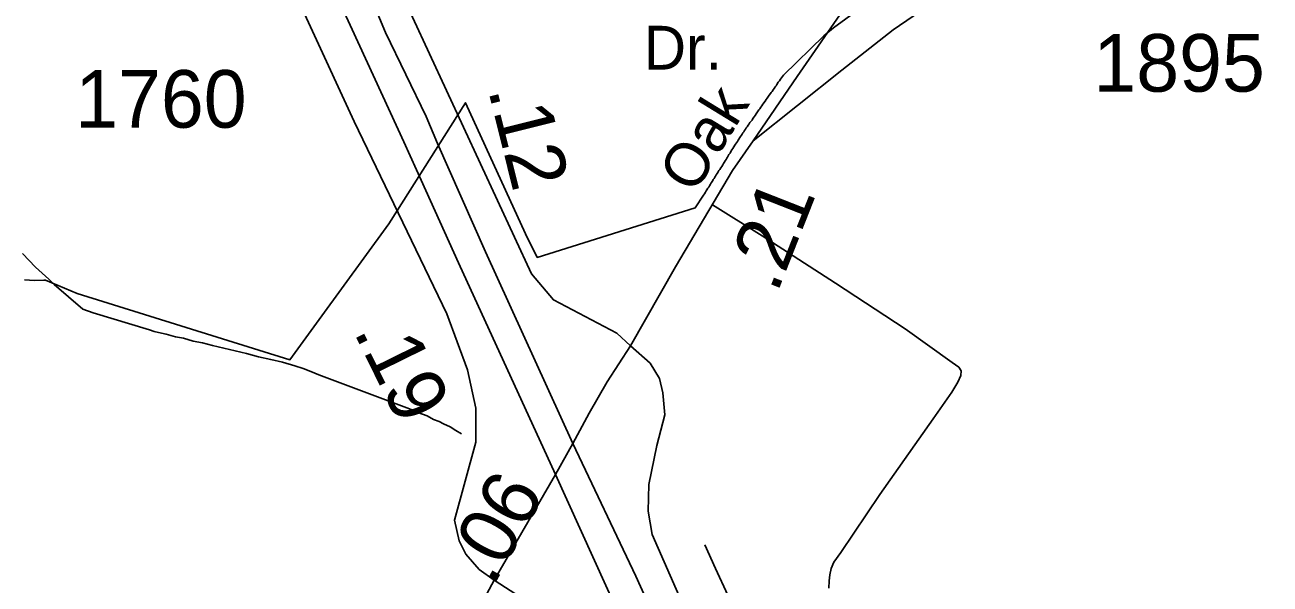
# Model space of a CAD drawing. Extents: x 2206922 to 2357709, y 510027 to 673830.
# Drawn here: x 2317222 to 2319922, y 590828 to 592042 of the extents above; entities that cross this region are included whole.
import ezdxf

# ---------------------------------------------------------------- set-up
doc = ezdxf.new("R2010")
doc.units = 0
for name, color, linetype in [('Exist Boundary Political City Limit New', 7, 'Continuous'), ('Exist Hydrographic Misc Water Feature', 7, 'Continuous'), ('Exist Road Non-System Type 51', 7, 'Continuous'), ('Exist Road Non-System Type 51 Label', 7, 'Continuous'), ('Exist Road Primary US Divided Attributed', 7, 'Continuous'), ('Exist Road Primary US Service Attributed', 7, 'Continuous'), ('Exist Road Secondary Mileage Hundredths English Label', 7, 'Continuous'), ('Exist Road Secondary Type 51 Attributed', 7, 'Continuous'), ('Exist Road Secondary Type 51 Label', 7, 'Continuous'), ('Exist Road Secondary Type 51 Number Label', 7, 'Continuous'), ('Map Preparation Boundary City Limit Buffer Line', 7, 'Continuous')]:
    doc.layers.add(name, color=color, linetype=linetype)

msp = doc.modelspace()

# ---------------------------------------------------------------- linework, layer by layer
at = {"layer": 'Exist Boundary Political City Limit New'}
for points in [[(2319055.2, 592094.3), (2318975, 592035.4), (2318954.5, 592018.4), (2318866.8, 591932.8), (2318864.5, 591930.2), (2318862.2, 591927.3), (2318860, 591924.1), (2318857.8, 591920.8), (2318855.5, 591917.5), (2318852, 591912.5), (2318850.5, 591910.1), (2318848.8, 591907.6), (2318846.5, 591904.3), (2318844, 591901.1), (2318841.8, 591897.8), (2318840, 591895.3), (2318838.2, 591892.9), (2318836, 591889.6), (2318831.5, 591883.1), (2318829.2, 591879.8), (2318826.8, 591876.5), (2318822.2, 591870), (2318820, 591866.7), (2318817.5, 591863.4), (2318815.2, 591860.2), (2318813.5, 591857.8), (2318811.8, 591855.2), (2318807.2, 591848.8), (2318805, 591845.4), (2318802.8, 591842.2), (2318800.2, 591838.9), (2318798.5, 591835.1), (2318795.8, 591832.3), (2318794, 591829.9), (2318792.2, 591827.4), (2318790, 591824.1), (2318787.8, 591820.8), (2318786, 591818.4), (2318784.5, 591815.9), (2318782.2, 591812.6), (2318780.5, 591810.1), (2318778.8, 591807.6), (2318777, 591805.1), (2318775.5, 591802.6), (2318773.8, 591800.1), (2318772.2, 591797.6), (2318770, 591794.2), (2318768.2, 591791.8), (2318766.8, 591789.2), (2318764.5, 591785.9), (2318763, 591783.3), (2318761.2, 591780.8), (2318759.2, 591777.4), (2318757, 591774), (2318755, 591770.6), (2318752.8, 591767.2), (2318750.8, 591763.8), (2318748.5, 591760.4), (2318747, 591757.9), (2318745.5, 591755.3), (2318744, 591752.8), (2318742.2, 591750.2), (2318740.2, 591746.8), (2318738, 591743.4), (2318736.5, 591740.9), (2318735, 591738.4), (2318732.8, 591735), (2318730.5, 591731.6), (2318728.5, 591728.2), (2318726.8, 591725.7), (2318725.2, 591723.1), (2318723, 591719.8), (2318721, 591716.4), (2318719.5, 591713.8), (2318717.8, 591711.3), (2318716.2, 591708.8), (2318714.5, 591706.2), (2318712.5, 591702.9), (2318710.2, 591699.5), (2318708.2, 591696.1), (2318706, 591692.7)], [(2318706, 591692.7), (2318704.5, 591690.2), (2318702.8, 591687.6), (2318700.8, 591684.2), (2318699.2, 591681.7), (2318697.5, 591679.1), (2318695.5, 591675.7), (2318693.5, 591672.3), (2318675.5, 591644.9), (2318332.8, 591537.5), (2318307.2, 591588.6), (2318177.2, 591873.2), (2318011, 591610.6), (2317859.8, 591402.5), (2317796.2, 591315.3), (2317335.2, 591458.9), (2317266.2, 591487.8), (2317262.5, 591487.8), (2317242.5, 591487.4), (2317220.8, 591489.1)]]:
    msp.add_lwpolyline(points, dxfattribs=at)
at = {"layer": 'Exist Hydrographic Misc Water Feature'}
for points in [[(2318168.1, 591154.4), (2318156.2, 591161.8), (2318143.9, 591169.8), (2318129.6, 591176), (2318120, 591181.5), (2318107.9, 591185.7), (2318093.9, 591193.5), (2318073.4, 591201), (2318055.6, 591209), (2317858.9, 591282.9), (2317850.5, 591286.5), (2317834.5, 591292.6), (2317824.9, 591296.4), (2317806.8, 591302), (2317780.4, 591310), (2317754.6, 591315.6), (2317728.5, 591321.5), (2317702.5, 591329.1), (2317628.4, 591346.3), (2317606.5, 591352.1), (2317586.2, 591355.9), (2317565.9, 591361.8), (2317547.9, 591365.3), (2317528, 591371.1), (2317518.1, 591373), (2317501.7, 591376.7), (2317492.1, 591380.6), (2317369.5, 591417.3), (2317347.3, 591425.1), (2317284.8, 591478.3), (2317273.3, 591490.2), (2317244.4, 591516.1), (2317216.3, 591545.8)], [(2318696.4, 590913.9), (2318719.1, 590862.2), (2318745.8, 590804.6), (2318788.6, 590713), (2318829.6, 590623.7), (2318870.6, 590528), (2318915.4, 590434.8), (2318931.8, 590394.7), (2318944.1, 590368.9), (2318950.2, 590355), (2318962.5, 590327.2), (2318964.6, 590321.2), (2318968.9, 590307.1), (2318972.8, 590297.2), (2318974.8, 590291.2)]]:
    msp.add_lwpolyline(points, dxfattribs=at)
at = {"layer": 'Exist Road Non-System Type 51'}
for points in [[(2319001.7, 592082.7), (2318896.7, 591929.8), (2318800.8, 591790.3)], [(2318712.4, 591651.7), (2318820.4, 591584.5), (2318979.2, 591481.6), (2319130.9, 591382.7), (2319232.7, 591309.4), (2319247, 591299.2), (2319252.1, 591291), (2319251.1, 591280.9), (2319245, 591266.6), (2319231.7, 591245.2), (2319191, 591187.1), (2319075.9, 591023.1), (2318991.4, 590896.8), (2318976.2, 590876.4), (2318970.1, 590862.1), (2318967, 590848.9), (2318966, 590835.6), (2318965, 590819.3)]]:
    msp.add_lwpolyline(points, dxfattribs=at)
at = {"layer": 'Exist Road Primary US Divided Attributed'}
for points in [[(2318409.9, 591133.5), (2318220.5, 591549.2), (2318116.4, 591784.8), (2318091.6, 591843.1), (2318003.6, 592025.4), (2317970.1, 592106), (2317773, 592538.8), (2317499.1, 593152.7), (2317376.4, 593425.6), (2317369, 593436.7), (2317336.4, 593511.1), (2317297.8, 593595.3)], [(2317244.4, 593554), (2317265.1, 593510), (2317275.6, 593485.4), (2317314.4, 593403.3), (2317430.9, 593131.7), (2317716, 592515.3), (2317901.9, 592097.3), (2317947.8, 591995.6), (2318043.2, 591788.5), (2318070.5, 591727.7), (2318162.2, 591525.6), (2318372.4, 591066)], [(2318708.8, 590485.1), (2318546.5, 590846), (2318409.9, 591133.5)], [(2318372.4, 591066), (2318646.9, 590460.3), (2318804.3, 590113), (2318910.9, 589866.2), (2319020, 589594.6), (2319042.3, 589537.5), (2319094.3, 589399.9), (2319226.9, 589042.7), (2319323.6, 588790.9), (2319433.9, 588493.3), (2319456.2, 588432.5), (2319544.3, 588193.2), (2319637.2, 587938.9), (2319715.9, 587727.5), (2319750.7, 587629.3), (2319774.8, 587553.8), (2319792.9, 587494.9), (2319812.9, 587412.1), (2319828.7, 587310.1), (2319853.6, 587126.6), (2319871.8, 587042.7), (2319883.1, 586974.7), (2319901.2, 586899.9)]]:
    msp.add_lwpolyline(points, dxfattribs=at)
at = {"layer": 'Exist Road Primary US Service Attributed'}
for points in [[(2316236.2, 593337.5), (2316558.7, 593496.8), (2316840.8, 593657.8), (2316918.8, 593687.9), (2316952.1, 593687.9), (2316985.3, 593677.8), (2317054.8, 593635.8), (2317111.3, 593580.8), (2317193.8, 593470.7), (2317228.5, 593407), (2317257.5, 593347.6), (2317412.3, 593007.9), (2317565.7, 592636.1), (2317936, 591832.5), (2318136.5, 591414.9), (2318181.6, 591293.3), (2318199.7, 591210.5), (2318199.7, 591136.7), (2318153.2, 590967.3), (2318163.6, 590922.3), (2318178, 590893.3), (2318207, 590860), (2318239.5, 590837.1)], [(2318534.6, 591345.6), (2318577.5, 591307.6), (2318597.8, 591274.3), (2318605, 591243.8), (2318609.4, 591196), (2318592, 591129.4), (2318574.6, 591044.7), (2318573.2, 590986.8), (2318581.9, 590936.1), (2318712.1, 590639.2), (2318923.5, 590173.5), (2319082.7, 589799.8), (2319433.5, 588868.4), (2319567.8, 588503), (2319712.3, 588134.2), (2320101.7, 587079.8), (2320353.5, 586410.7), (2320441.8, 586222.4), (2320546, 586022.5), (2320907.2, 585407.2)], [(2318239.5, 590837.1), (2318357.5, 590760.1), (2318428.4, 590715.2), (2318470.4, 590664.5), (2318517, 590579.4), (2318554.6, 590498.9), (2318599.4, 590400.1), (2318655.7, 590280.7), (2318726.6, 590113.4), (2318794.6, 589946.8), (2318861.2, 589806.4), (2318915, 589675.5), (2318995.2, 589468.5), (2319083.7, 589223.4), (2319178.4, 588974.6), (2319264.9, 588727.6), (2319329.1, 588520.6), (2319343, 588450), (2319346.2, 588402.5)]]:
    msp.add_lwpolyline(points, dxfattribs=at)
at = {"layer": 'Exist Road Secondary Type 51 Attributed'}
for points in [[(2318073.2, 594624), (2317868, 594168.6), (2317840.3, 594096.3), (2317817.2, 594068.6), (2317780.2, 594046.6), (2317569.6, 594011.6), (2317460.3, 593980.8), (2317414.2, 593950), (2317378.8, 593914.6), (2317357.3, 593856.7), (2317351.5, 593821.9), (2317350.1, 593774.1), (2317354.4, 593685.8), (2317377.6, 593591.6), (2317575.9, 593132.5), (2318025.1, 592139.2), (2318319.9, 591501.6), (2318367.6, 591445.2), (2318505.1, 591372.7), (2318534.6, 591345.6)], [(2319280.1, 592151.8), (2319104.3, 592031), (2318993.4, 591943.7), (2318800.8, 591790.3), (2318756.3, 591725.7), (2318632.2, 591517.2), (2318534.6, 591345.6)], [(2318534.6, 591345.6), (2318484.4, 591267.1), (2318445.1, 591199.4), (2318409.9, 591133.5)], [(2318409.9, 591133.5), (2318372.4, 591066)], [(2318372.4, 591066), (2318239.5, 590837.1)], [(2318239.5, 590837.1), (2318106.1, 590588.7), (2317740.8, 589702.7), (2317555, 589260.6), (2317495.7, 589110.7), (2317445.7, 588993.5), (2317422.3, 588948.2), (2317395.8, 588913.9), (2317350.5, 588871.7), (2317264.7, 588824.8)]]:
    msp.add_lwpolyline(points, dxfattribs=at)
at = {"layer": 'Map Preparation Boundary City Limit Buffer Line'}
for points in [[(2319055.2, 592094.3), (2318975, 592035.4), (2318954.5, 592018.4), (2318866.8, 591932.8), (2318864.5, 591930.2), (2318862.2, 591927.3), (2318860, 591924.1), (2318857.8, 591920.8), (2318855.5, 591917.5), (2318852, 591912.5), (2318850.5, 591910.1), (2318848.8, 591907.6), (2318846.5, 591904.3), (2318844, 591901.1), (2318841.8, 591897.8), (2318840, 591895.3), (2318838.2, 591892.9), (2318836, 591889.6), (2318831.5, 591883.1), (2318829.2, 591879.8), (2318826.8, 591876.5), (2318822.2, 591870), (2318820, 591866.7), (2318817.5, 591863.4), (2318815.2, 591860.2), (2318813.5, 591857.8), (2318811.8, 591855.2), (2318807.2, 591848.8), (2318805, 591845.4), (2318802.8, 591842.2), (2318800.2, 591838.9), (2318798.5, 591835.1), (2318795.8, 591832.3), (2318794, 591829.9), (2318792.2, 591827.4), (2318790, 591824.1), (2318787.8, 591820.8), (2318786, 591818.4), (2318784.5, 591815.9), (2318782.2, 591812.6), (2318780.5, 591810.1), (2318778.8, 591807.6), (2318777, 591805.1), (2318775.5, 591802.6), (2318773.8, 591800.1), (2318772.2, 591797.6), (2318770, 591794.2), (2318768.2, 591791.8), (2318766.8, 591789.2), (2318764.5, 591785.9), (2318763, 591783.3), (2318761.2, 591780.8), (2318759.2, 591777.4), (2318757, 591774), (2318755, 591770.6), (2318752.8, 591767.2), (2318750.8, 591763.8), (2318748.5, 591760.4), (2318747, 591757.9), (2318745.5, 591755.3), (2318744, 591752.8), (2318742.2, 591750.2), (2318740.2, 591746.8), (2318738, 591743.4), (2318736.5, 591740.9), (2318735, 591738.4), (2318732.8, 591735), (2318730.5, 591731.6), (2318728.5, 591728.2), (2318726.8, 591725.7), (2318725.2, 591723.1), (2318723, 591719.8), (2318721, 591716.4), (2318719.5, 591713.8), (2318717.8, 591711.3), (2318716.2, 591708.8), (2318714.5, 591706.2), (2318712.5, 591702.9), (2318710.2, 591699.5), (2318708.2, 591696.1), (2318706, 591692.7)], [(2318706, 591692.7), (2318704.5, 591690.2), (2318702.8, 591687.6), (2318700.8, 591684.2), (2318699.2, 591681.7), (2318697.5, 591679.1), (2318695.5, 591675.7), (2318693.5, 591672.3), (2318675.5, 591644.9), (2318332.8, 591537.5), (2318307.2, 591588.6), (2318177.2, 591873.2), (2318011, 591610.6), (2317859.8, 591402.5), (2317796.2, 591315.3), (2317335.2, 591458.9), (2317266.2, 591487.8), (2317262.5, 591487.8), (2317242.5, 591487.4), (2317220.8, 591489.1)]]:
    msp.add_lwpolyline(points, dxfattribs=at)

# ---------------------------------------------------------------- texts
at = {"layer": 'Exist Road Non-System Type 51 Label'}
msp.add_text('Dr.', height=95, dxfattribs=at).set_placement((2318563.7, 591945))
at = {"layer": 'Exist Road Secondary Mileage Hundredths English Label'}
for s, rotation, p in [('.12', 284.0005, (2318225.7, 591901.5)), ('.21', 68.5523, (2318852.6, 591457.4)), ('.19', 296.2236, (2317933.3, 591376.9)), ('.06', 60.9458, (2318237.1, 590821.4))]:
    msp.add_text(s, height=125, rotation=rotation, dxfattribs=at).set_placement(p)
at = {"layer": 'Exist Road Secondary Type 51 Label'}
msp.add_text('Oak', height=95, rotation=58.5181, dxfattribs=at).set_placement((2318673.1, 591672.6))
at = {"layer": 'Exist Road Secondary Type 51 Number Label'}
for s, p in [('1895', (2319538.7, 591897.1)), ('1760', (2317330.6, 591818.9))]:
    msp.add_text(s, height=125, dxfattribs=at).set_placement(p)

doc.saveas('drawing.dxf')
